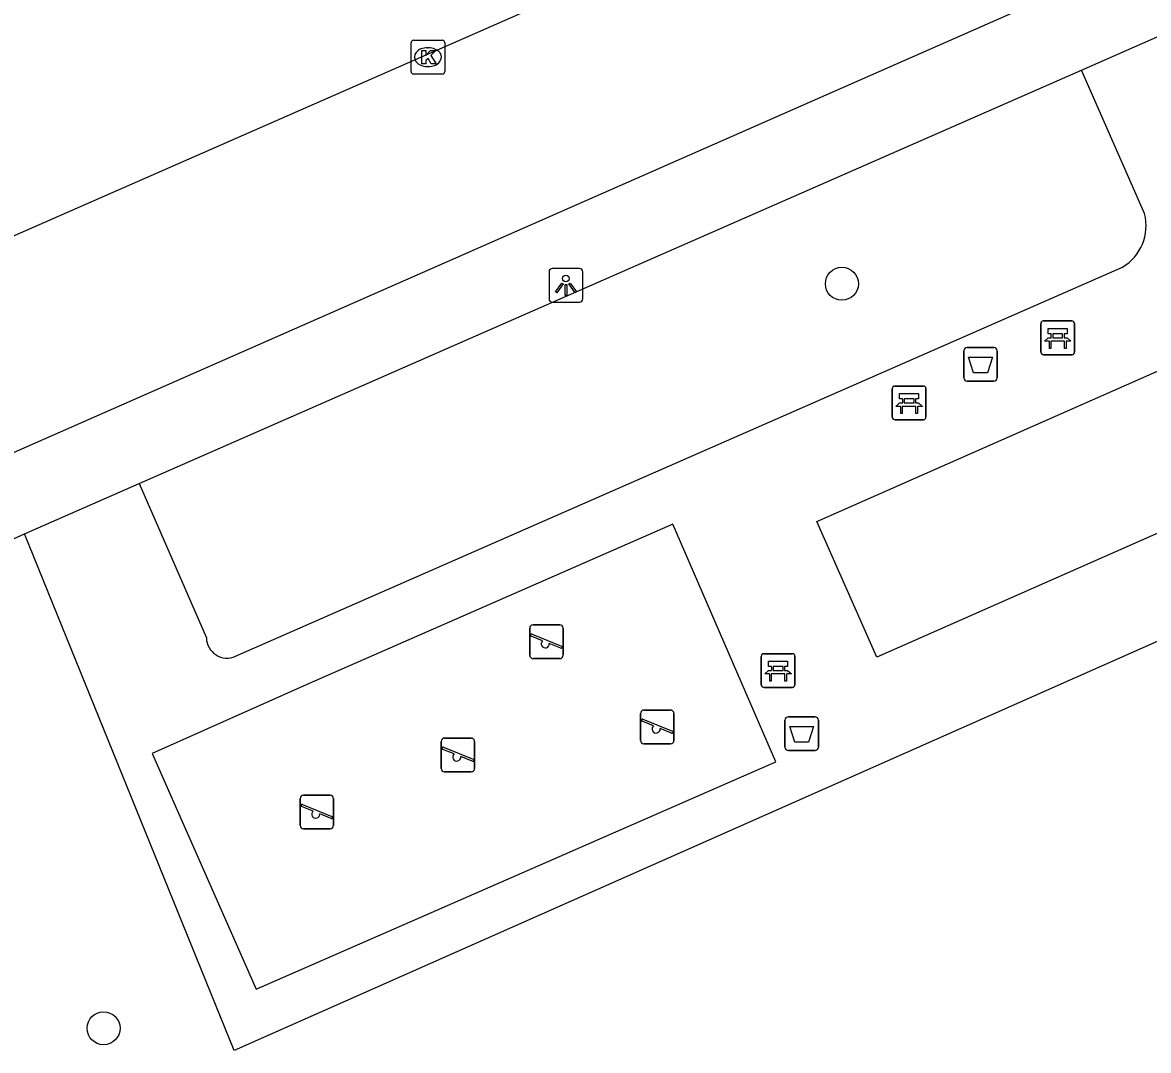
# Model space of a CAD drawing. Extents: x 159961 to 160856, y 382704 to 383353.
# Drawn here: x 160264.81 to 160298.19, y 382965.33 to 382995.8 of the extents above; entities that cross this region are included whole.
import ezdxf

# ---------------------------------------------------------------- set-up
doc = ezdxf.new("R2010")
doc.units = 0
for name, color, linetype in [('IMGEO_Afvalbak', 7, 'Continuous'), ('IMGEO_Bank', 7, 'Continuous'), ('IMGEO_Boom', 7, 'Continuous'), ('IMGEO_Kolk', 7, 'Continuous'), ('IMGEO_Lichtpunt', 7, 'Continuous'), ('IMGEO_Rijbaan_lokaal_open', 7, 'Continuous'), ('IMGEO_Speelvoorziening', 7, 'Continuous'), ('IMGEO_Voetpad_open', 7, 'Continuous')]:
    doc.layers.add(name, color=color, linetype=linetype)

msp = doc.modelspace()

# ---------------------------------------------------------------- linework, layer by layer
at = {"layer": 'IMGEO_Afvalbak'}
for p, q in [((160292.817, 382986.165), (160293.607, 382986.165)), ((160293.607, 382986.165), (160292.817, 382986.165)), ((160292.717, 382985.265), (160292.717, 382986.065)), ((160292.717, 382986.065), (160292.717, 382985.265)), ((160293.707, 382986.065), (160293.707, 382985.265)), ((160293.707, 382985.265), (160293.707, 382986.065)), ((160293.607, 382985.165), (160292.817, 382985.165)), ((160292.817, 382985.165), (160293.607, 382985.165)), ((160287.516, 382975.219), (160288.306, 382975.219)), ((160288.306, 382975.219), (160287.516, 382975.219)), ((160287.416, 382974.319), (160287.416, 382975.119)), ((160287.416, 382975.119), (160287.416, 382974.319)), ((160288.406, 382975.119), (160288.406, 382974.319)), ((160288.406, 382974.319), (160288.406, 382975.119)), ((160288.306, 382974.219), (160287.516, 382974.219)), ((160287.516, 382974.219), (160288.306, 382974.219))]:
    msp.add_line(p, q, dxfattribs=at)
for points in [[(160292.86, 382985.879), (160293.564, 382985.879), (160293.415, 382985.409), (160293.009, 382985.409), (160292.86, 382985.879)], [(160287.559, 382974.933), (160288.263, 382974.933), (160288.114, 382974.463), (160287.708, 382974.463), (160287.559, 382974.933)]]:
    msp.add_lwpolyline(points, dxfattribs=at)
for centre, start, end in [((160292.817, 382986.065), 90, 180), ((160292.817, 382986.065), 90, 180), ((160293.607, 382986.065), 0, 90), ((160293.607, 382986.065), 360, 90), ((160292.817, 382985.265), 180, 270), ((160292.817, 382985.265), 180, 270), ((160293.607, 382985.265), 270, 0), ((160293.607, 382985.265), 270, 0), ((160287.516, 382975.119), 90, 180), ((160287.516, 382975.119), 90, 180), ((160288.306, 382975.119), 0, 90), ((160288.306, 382975.119), 360, 90), ((160287.516, 382974.319), 180, 270), ((160287.516, 382974.319), 180, 270), ((160288.306, 382974.319), 270, 0), ((160288.306, 382974.319), 270, 0)]:
    msp.add_arc(centre, 0.1, start, end, dxfattribs=at)
at = {"layer": 'IMGEO_Bank'}
for p, q in [((160295, 382986.026), (160295, 382986.867)), ((160295, 382986.867), (160295, 382986.026)), ((160295.075, 382986.951), (160295.916, 382986.951)), ((160295.916, 382986.951), (160295.075, 382986.951)), ((160296, 382986.876), (160296, 382986.035)), ((160296, 382986.035), (160296, 382986.876)), ((160295.309, 382986.457), (160295.309, 382986.563)), ((160295.353, 382986.563), (160295.353, 382986.457)), ((160295.641, 382986.569), (160295.359, 382986.569)), ((160295.647, 382986.457), (160295.647, 382986.563)), ((160295.691, 382986.563), (160295.691, 382986.457)), ((160295.697, 382986.349), (160295.304, 382986.349)), ((160295.359, 382986.451), (160295.641, 382986.451)), ((160295.925, 382985.951), (160295.084, 382985.951)), ((160295.084, 382985.951), (160295.925, 382985.951)), ((160290.596, 382984.097), (160290.596, 382984.938)), ((160290.596, 382984.938), (160290.596, 382984.097)), ((160290.671, 382985.022), (160291.512, 382985.022)), ((160291.512, 382985.022), (160290.671, 382985.022)), ((160291.596, 382984.947), (160291.596, 382984.106)), ((160291.596, 382984.106), (160291.596, 382984.947)), ((160290.905, 382984.528), (160290.905, 382984.634)), ((160290.949, 382984.634), (160290.949, 382984.528)), ((160291.237, 382984.64), (160290.955, 382984.64)), ((160290.955, 382984.522), (160291.237, 382984.522)), ((160291.243, 382984.528), (160291.243, 382984.634)), ((160291.287, 382984.634), (160291.287, 382984.528)), ((160291.293, 382984.42), (160290.9, 382984.42)), ((160291.521, 382984.022), (160290.68, 382984.022)), ((160290.68, 382984.022), (160291.521, 382984.022)), ((160286.712, 382976.165), (160286.712, 382977.006)), ((160286.712, 382977.006), (160286.712, 382976.165)), ((160286.787, 382977.09), (160287.628, 382977.09)), ((160287.628, 382977.09), (160286.787, 382977.09)), ((160287.712, 382977.015), (160287.712, 382976.174)), ((160287.712, 382976.174), (160287.712, 382977.015)), ((160287.409, 382976.488), (160287.016, 382976.488)), ((160287.021, 382976.596), (160287.021, 382976.702)), ((160287.065, 382976.702), (160287.065, 382976.596)), ((160287.353, 382976.708), (160287.071, 382976.708)), ((160287.071, 382976.59), (160287.353, 382976.59)), ((160287.359, 382976.596), (160287.359, 382976.702)), ((160287.403, 382976.702), (160287.403, 382976.596)), ((160287.637, 382976.09), (160286.796, 382976.09)), ((160286.796, 382976.09), (160287.637, 382976.09))]:
    msp.add_line(p, q, dxfattribs=at)
for points in [[(160295.303, 382986.569), (160295.217, 382986.569), (160295.217, 382986.73), (160295.78, 382986.73), (160295.78, 382986.569), (160295.697, 382986.569)], [(160295.247, 382986.349), (160295.105, 382986.349), (160295.217, 382986.451), (160295.303, 382986.451)], [(160295.297, 382986.342), (160295.297, 382986.135), (160295.254, 382986.135), (160295.254, 382986.342)], [(160295.697, 382986.451), (160295.78, 382986.451), (160295.892, 382986.349), (160295.753, 382986.349)], [(160295.747, 382986.342), (160295.747, 382986.135), (160295.703, 382986.135), (160295.703, 382986.342)], [(160290.899, 382984.64), (160290.813, 382984.64), (160290.813, 382984.801), (160291.376, 382984.801), (160291.376, 382984.64), (160291.293, 382984.64)], [(160290.843, 382984.42), (160290.701, 382984.42), (160290.813, 382984.522), (160290.899, 382984.522)], [(160291.293, 382984.522), (160291.376, 382984.522), (160291.488, 382984.42), (160291.349, 382984.42)], [(160290.893, 382984.413), (160290.893, 382984.206), (160290.85, 382984.206), (160290.85, 382984.413)], [(160291.343, 382984.413), (160291.343, 382984.206), (160291.299, 382984.206), (160291.299, 382984.413)], [(160287.015, 382976.708), (160286.929, 382976.708), (160286.929, 382976.869), (160287.492, 382976.869), (160287.492, 382976.708), (160287.409, 382976.708)], [(160286.959, 382976.488), (160286.817, 382976.488), (160286.929, 382976.59), (160287.015, 382976.59)], [(160287.009, 382976.481), (160287.009, 382976.274), (160286.966, 382976.274), (160286.966, 382976.481)], [(160287.409, 382976.59), (160287.492, 382976.59), (160287.604, 382976.488), (160287.465, 382976.488)], [(160287.459, 382976.481), (160287.459, 382976.274), (160287.415, 382976.274), (160287.415, 382976.481)]]:
    msp.add_lwpolyline(points, dxfattribs=at)
for centre, radius, start, end in [((160295.078, 382986.873), 0.0779, 92.4484, 184.2845), ((160295.078, 382986.873), 0.0779, 92.4484, 184.2845), ((160295.922, 382986.873), 0.0779, 2.4484, 94.2845), ((160295.922, 382986.873), 0.0779, 2.4484, 94.2845), ((160295.302, 382986.562), 0.00671, 2.8957, 87.1043), ((160295.359, 382986.562), 0.00671, 92.8957, 177.1043), ((160295.641, 382986.562), 0.00671, 2.8957, 87.1043), ((160295.698, 382986.562), 0.00671, 92.8957, 177.1043), ((160295.247, 382986.342), 0.00671, 2.8957, 87.1043), ((160295.304, 382986.342), 0.00671, 92.8957, 177.1043), ((160295.302, 382986.458), 0.00671, 272.8957, 357.1043), ((160295.359, 382986.458), 0.00671, 182.8957, 267.1043), ((160295.641, 382986.458), 0.00671, 272.8957, 357.1043), ((160295.698, 382986.458), 0.00671, 182.8957, 267.1043), ((160295.696, 382986.342), 0.00671, 2.8957, 87.1043), ((160295.753, 382986.342), 0.00671, 92.8957, 177.1043), ((160295.078, 382986.029), 0.0779, 182.4484, 274.2845), ((160295.078, 382986.029), 0.0779, 182.4484, 274.2845), ((160295.922, 382986.029), 0.0779, 272.4484, 4.2845), ((160295.922, 382986.029), 0.0779, 272.4484, 4.2845), ((160290.674, 382984.944), 0.0779, 92.4484, 184.2845), ((160290.674, 382984.944), 0.0779, 92.4484, 184.2845), ((160291.518, 382984.944), 0.0779, 2.4484, 94.2845), ((160291.518, 382984.944), 0.0779, 2.4484, 94.2845), ((160290.898, 382984.633), 0.00671, 2.8957, 87.1043), ((160290.898, 382984.529), 0.00671, 272.8957, 357.1043), ((160290.955, 382984.633), 0.00671, 92.8957, 177.1043), ((160290.955, 382984.529), 0.00671, 182.8957, 267.1043), ((160291.237, 382984.633), 0.00671, 2.8957, 87.1043), ((160291.237, 382984.529), 0.00671, 272.8957, 357.1043), ((160291.294, 382984.633), 0.00671, 92.8957, 177.1043), ((160291.294, 382984.529), 0.00671, 182.8957, 267.1043), ((160290.843, 382984.413), 0.00671, 2.8957, 87.1043), ((160290.9, 382984.413), 0.00671, 92.8957, 177.1043), ((160291.292, 382984.413), 0.00671, 2.8957, 87.1043), ((160291.349, 382984.413), 0.00671, 92.8957, 177.1043), ((160290.674, 382984.1), 0.0779, 182.4484, 274.2845), ((160290.674, 382984.1), 0.0779, 182.4484, 274.2845), ((160291.518, 382984.1), 0.0779, 272.4484, 4.2845), ((160291.518, 382984.1), 0.0779, 272.4484, 4.2845), ((160286.79, 382977.012), 0.0779, 92.4484, 184.2845), ((160286.79, 382977.012), 0.0779, 92.4484, 184.2845), ((160287.634, 382977.012), 0.0779, 2.4484, 94.2845), ((160287.634, 382977.012), 0.0779, 2.4484, 94.2845), ((160286.959, 382976.481), 0.00671, 2.8957, 87.1043), ((160287.016, 382976.481), 0.00671, 92.8957, 177.1043), ((160287.014, 382976.701), 0.00671, 2.8957, 87.1043), ((160287.014, 382976.597), 0.00671, 272.8957, 357.1043), ((160287.071, 382976.701), 0.00671, 92.8957, 177.1043), ((160287.071, 382976.597), 0.00671, 182.8957, 267.1043), ((160287.353, 382976.701), 0.00671, 2.8957, 87.1043), ((160287.353, 382976.597), 0.00671, 272.8957, 357.1043), ((160287.41, 382976.701), 0.00671, 92.8957, 177.1043), ((160287.41, 382976.597), 0.00671, 182.8957, 267.1043), ((160287.408, 382976.481), 0.00671, 2.8957, 87.1043), ((160287.465, 382976.481), 0.00671, 92.8957, 177.1043), ((160286.79, 382976.168), 0.0779, 182.4484, 274.2845), ((160286.79, 382976.168), 0.0779, 182.4484, 274.2845), ((160287.634, 382976.168), 0.0779, 272.4484, 4.2845), ((160287.634, 382976.168), 0.0779, 272.4484, 4.2845)]:
    msp.add_arc(centre, radius, start, end, dxfattribs=at)
at = {"layer": 'IMGEO_Boom'}
for centre in [(160289.102, 382988.053), (160267.214, 382965.987)]:
    msp.add_circle(centre, 0.489, dxfattribs=at)
at = {"layer": 'IMGEO_Kolk'}
for p, q in [((160276.329, 382994.344), (160276.329, 382995.196)), ((160276.404, 382995.27), (160277.256, 382995.27)), ((160277.33, 382995.196), (160277.33, 382994.344)), ((160276.817, 382995.05), (160276.842, 382995.05)), ((160276.84, 382994.49), (160276.815, 382994.49)), ((160277.256, 382994.27), (160276.404, 382994.27))]:
    msp.add_line(p, q, dxfattribs=at)
for points in [[(160276.329, 382994.344), (160276.329, 382995.196)], [(160276.404, 382995.27), (160277.256, 382995.27)], [(160277.33, 382995.196), (160277.33, 382994.344)], [(160276.65, 382994.97), (160276.773, 382994.97), (160276.773, 382994.819), (160276.903, 382994.97), (160277.067, 382994.97), (160276.921, 382994.819), (160277.074, 382994.57), (160276.922, 382994.57), (160276.837, 382994.734), (160276.773, 382994.667), (160276.773, 382994.57), (160276.65, 382994.57), (160276.65, 382994.97)], [(160277.256, 382994.27), (160276.404, 382994.27)]]:
    msp.add_lwpolyline(points, dxfattribs=at)
for centre, start, end in [((160276.406, 382995.194), 91.552, 178.448), ((160276.406, 382995.194), 91.552, 178.448), ((160277.254, 382995.194), 1.552, 88.448), ((160277.254, 382995.194), 1.552, 88.448), ((160276.406, 382994.346), 181.552, 268.448), ((160276.406, 382994.346), 181.552, 268.448), ((160277.254, 382994.346), 271.552, 358.448), ((160277.254, 382994.346), 271.552, 358.448)]:
    msp.add_arc(centre, 0.0765, start, end, dxfattribs=at)
for centre, major_axis, ratio, start_param, end_param in [((160276.816, 382994.77), (-0.387, 0.002), 0.722429, 4.712389, 7.853982), ((160276.841, 382994.77), (-0.39, 0.002), 0.717154, 1.570796, 4.712389)]:
    msp.add_ellipse(centre, major_axis=major_axis, ratio=ratio, start_param=start_param, end_param=end_param, dxfattribs=at)
at = {"layer": 'IMGEO_Lichtpunt'}
for p, q in [((160281.324, 382988.507), (160280.516, 382988.507)), ((160281.324, 382988.507), (160280.516, 382988.507)), ((160280.422, 382988.412), (160280.422, 382987.605)), ((160280.422, 382988.412), (160280.422, 382987.605)), ((160281.418, 382987.605), (160281.418, 382988.412)), ((160281.418, 382987.605), (160281.418, 382988.412)), ((160280.516, 382987.511), (160281.324, 382987.511)), ((160280.516, 382987.511), (160281.324, 382987.511))]:
    msp.add_line(p, q, dxfattribs=at)
for points in [[(160280.796, 382988.076), (160280.835, 382988.048), (160280.647, 382987.786), (160280.609, 382987.813), (160280.796, 382988.076)], [(160280.898, 382988.028), (160280.945, 382988.028), (160280.945, 382987.706), (160280.898, 382987.706), (160280.898, 382988.028)], [(160281.008, 382988.048), (160281.046, 382988.075), (160281.233, 382987.813), (160281.194, 382987.785), (160281.008, 382988.048)]]:
    msp.add_lwpolyline(points, dxfattribs=at)
msp.add_circle((160280.921, 382988.21), 0.0994, dxfattribs=at)
for centre, start, end in [((160280.516, 382988.412), 90, 180), ((160280.516, 382988.412), 90, 180), ((160281.324, 382988.412), 0, 90), ((160281.324, 382988.412), 0, 90), ((160280.516, 382987.605), 180, 270), ((160280.516, 382987.605), 180, 270), ((160281.324, 382987.605), 270, 0), ((160281.324, 382987.605), 270, 360)]:
    msp.add_arc(centre, 0.0946, start, end, dxfattribs=at)
at = {"layer": 'IMGEO_Rijbaan_lokaal_open'}
msp.add_lwpolyline([(160239.877, 382978.654), (160299.303, 383004.724)], dxfattribs=at)
at = {"layer": 'IMGEO_Speelvoorziening'}
for p, q in [((160279.847, 382977.043), (160279.847, 382977.843)), ((160279.847, 382977.843), (160279.847, 382977.043)), ((160279.947, 382977.943), (160280.737, 382977.943)), ((160280.737, 382977.943), (160279.947, 382977.943)), ((160280.837, 382977.843), (160280.837, 382977.043)), ((160280.837, 382977.043), (160280.837, 382977.843)), ((160280.23, 382977.471), (160279.891, 382977.608)), ((160279.916, 382977.668), (160280.792, 382977.315)), ((160280.768, 382977.255), (160280.428, 382977.392)), ((160280.737, 382976.943), (160279.947, 382976.943)), ((160279.947, 382976.943), (160280.737, 382976.943)), ((160283.134, 382974.52), (160283.134, 382975.32)), ((160283.134, 382975.32), (160283.134, 382974.52)), ((160283.203, 382975.145), (160284.079, 382974.792)), ((160283.234, 382975.42), (160284.024, 382975.42)), ((160284.024, 382975.42), (160283.234, 382975.42)), ((160284.124, 382975.32), (160284.124, 382974.52)), ((160284.124, 382974.52), (160284.124, 382975.32)), ((160283.517, 382974.948), (160283.178, 382975.085)), ((160284.055, 382974.732), (160283.715, 382974.869)), ((160277.224, 382973.69), (160277.224, 382974.49)), ((160277.224, 382974.49), (160277.224, 382973.69)), ((160277.324, 382974.59), (160278.114, 382974.59)), ((160278.114, 382974.59), (160277.324, 382974.59)), ((160278.214, 382974.49), (160278.214, 382973.69)), ((160278.214, 382973.69), (160278.214, 382974.49)), ((160277.607, 382974.118), (160277.268, 382974.255)), ((160277.293, 382974.315), (160278.169, 382973.962)), ((160284.024, 382974.42), (160283.234, 382974.42)), ((160283.234, 382974.42), (160284.024, 382974.42)), ((160278.145, 382973.902), (160277.805, 382974.039)), ((160278.114, 382973.59), (160277.324, 382973.59)), ((160277.324, 382973.59), (160278.114, 382973.59)), ((160273.041, 382971.997), (160273.041, 382972.797)), ((160273.041, 382972.797), (160273.041, 382971.997)), ((160273.141, 382972.897), (160273.931, 382972.897)), ((160273.931, 382972.897), (160273.141, 382972.897)), ((160274.031, 382972.797), (160274.031, 382971.997)), ((160274.031, 382971.997), (160274.031, 382972.797)), ((160273.424, 382972.425), (160273.085, 382972.562)), ((160273.11, 382972.622), (160273.986, 382972.269)), ((160273.962, 382972.209), (160273.622, 382972.346)), ((160273.931, 382971.897), (160273.141, 382971.897)), ((160273.141, 382971.897), (160273.931, 382971.897))]:
    msp.add_line(p, q, dxfattribs=at)
for centre, radius, start, end in [((160279.947, 382977.843), 0.1, 90, 180), ((160279.947, 382977.843), 0.1, 90, 180), ((160280.737, 382977.843), 0.1, 0, 90), ((160280.737, 382977.843), 0.1, 360, 90), ((160279.904, 382977.638), 0.0327, 68.078, 248.078), ((160280.309, 382977.381), 0.12, 130.9928, 5.1632), ((160280.78, 382977.285), 0.0327, 248.078, 68.078), ((160279.947, 382977.043), 0.1, 180, 270), ((160279.947, 382977.043), 0.1, 180, 270), ((160280.737, 382977.043), 0.1, 270, 0), ((160280.737, 382977.043), 0.1, 270, 0), ((160283.234, 382975.32), 0.1, 90, 180), ((160283.234, 382975.32), 0.1, 90, 180), ((160283.191, 382975.115), 0.0327, 68.078, 248.078), ((160284.024, 382975.32), 0.1, 0, 90), ((160284.024, 382975.32), 0.1, 360, 90), ((160283.596, 382974.858), 0.12, 130.9928, 5.1632), ((160284.067, 382974.762), 0.0327, 248.078, 68.078), ((160277.324, 382974.49), 0.1, 90, 180), ((160277.324, 382974.49), 0.1, 90, 180), ((160278.114, 382974.49), 0.1, 0, 90), ((160278.114, 382974.49), 0.1, 360, 90), ((160283.234, 382974.52), 0.1, 180, 270), ((160283.234, 382974.52), 0.1, 180, 270), ((160284.024, 382974.52), 0.1, 270, 0), ((160284.024, 382974.52), 0.1, 270, 0), ((160277.281, 382974.285), 0.0327, 68.078, 248.078), ((160277.686, 382974.028), 0.12, 130.9928, 5.1632), ((160278.157, 382973.932), 0.0327, 248.078, 68.078), ((160277.324, 382973.69), 0.1, 180, 270), ((160277.324, 382973.69), 0.1, 180, 270), ((160278.114, 382973.69), 0.1, 270, 0), ((160278.114, 382973.69), 0.1, 270, 0), ((160273.141, 382972.797), 0.1, 90, 180), ((160273.141, 382972.797), 0.1, 90, 180), ((160273.931, 382972.797), 0.1, 0, 90), ((160273.931, 382972.797), 0.1, 360, 90), ((160273.098, 382972.592), 0.0327, 68.078, 248.078), ((160273.503, 382972.335), 0.12, 130.9928, 5.1632), ((160273.974, 382972.239), 0.0327, 248.078, 68.078), ((160273.141, 382971.997), 0.1, 180, 270), ((160273.141, 382971.997), 0.1, 180, 270), ((160273.931, 382971.997), 0.1, 270, 0), ((160273.931, 382971.997), 0.1, 270, 0)]:
    msp.add_arc(centre, radius, start, end, dxfattribs=at)
at = {"layer": 'IMGEO_Voetpad_open'}
for points in [[(160296.207, 382994.388), (160308.936, 383000), (160310.309, 383000.605)], [(160300.097, 382998.703), (160244.047, 382974.036), (160242.363, 382977.624)], [(160268.268, 382982.137), (160296.207, 382994.388)], [(160298.076, 382990.132), (160296.207, 382994.388)], [(160271.125, 382977.012), (160297.426, 382988.545)], [(160303.953, 382983.078), (160290.14, 382976.984), (160288.363, 382981.012), (160302.176, 382987.106), (160303.953, 382983.078)], [(160324.298, 382967.199), (160317.027, 382970.5), (160319.505, 382975.412), (160316.003, 382983.683), (160314.265, 382984.46), (160271.091, 382965.33), (160264.871, 382980.644)], [(160264.871, 382980.644), (160268.268, 382982.137)], [(160268.268, 382982.137), (160270.263, 382977.559)], [(160284.087, 382980.931), (160273.311, 382976.208), (160268.66, 382974.134), (160271.743, 382967.151), (160276.463, 382969.215), (160287.147, 382973.881), (160284.087, 382980.931)], [(160244.464, 382971.411), (160264.871, 382980.644)]]:
    msp.add_lwpolyline(points, dxfattribs=at)
for centre, radius, start, end in [((160296.675, 382989.779), 1.445, 301.331, 14.1232), ((160270.877, 382977.573), 0.614, 181.3511, 293.8529)]:
    msp.add_arc(centre, radius, start, end, dxfattribs=at)

doc.saveas('drawing.dxf')
